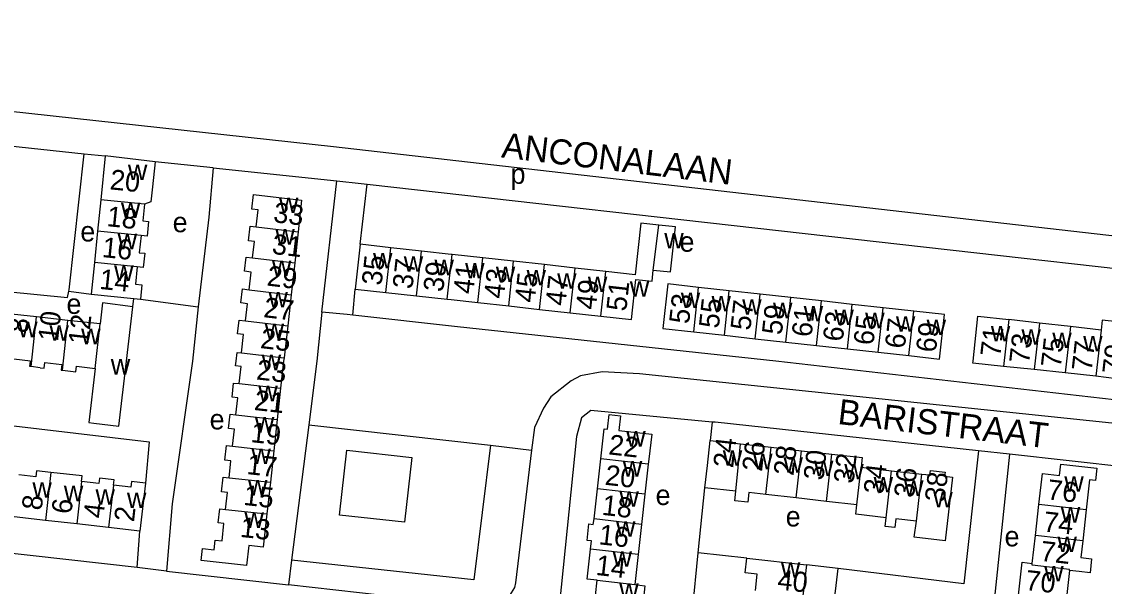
# Model space of a CAD drawing. Extents: x 161936 to 163647, y 386450 to 388633.
# Drawn here: x 162914.6 to 163130, y 388455.2 to 388567.5 of the extents above; entities that cross this region are included whole.
import ezdxf

# ---------------------------------------------------------------- set-up
doc = ezdxf.new("R2010")
doc.units = 0
for name, color, linetype in [('BLT_Basislijn', 7, 'Continuous'), ('BLT_Bebouwing', 7, 'Continuous'), ('BLT_Centroide', 7, 'Continuous'), ('BLT_Huisnummer', 7, 'Continuous'), ('BLT_Huisnummer_ tussenligend', 7, 'Continuous'), ('BLT_Onderverdeling_panden', 7, 'Continuous'), ('BLT_Straatnaam', 7, 'Continuous')]:
    doc.layers.add(name, color=color, linetype=linetype)

msp = doc.modelspace()

# ---------------------------------------------------------------- linework, layer by layer
at = {"layer": 'BLT_Basislijn'}
for p, q in [((162886.42, 388545.61), (162927.04, 388541.2)), ((162927.04, 388541.2), (162931.2, 388540.81)), ((162952.67, 388538.42), (162941.11, 388539.63)), ((162952.67, 388538.42), (162977.28, 388535.83)), ((162974.29, 388509.77), (162977.28, 388535.83)), ((162981.93, 388523.24), (162983.3, 388535.18)), ((162923.95, 388513.91), (162928.4, 388513.31)), ((162980.44, 388509.14), (162980.94, 388514.34)), ((162936.69, 388510.83), (162936.87, 388512.45)), ((162938.19, 388512.31), (162949.71, 388510.78)), ((163051.94, 388487.89), (163051.57, 388484.24)), ((162971.69, 388487.37), (162968.27, 388460.45)), ((162971.69, 388487.37), (163007.87, 388483.28)), ((163007.87, 388483.28), (163016.03, 388482.28)), ((163111.08, 388481.48), (163104.92, 388482.15)), ((163136.44, 388478.66), (163111.08, 388481.48)), ((163049.19, 388461.87), (163050.51, 388474.84)), ((162937.53, 388458.95), (162938.11, 388466.21)), ((162937.53, 388458.95), (162885.05, 388464.93)), ((163046.48, 388435.24), (163049.19, 388461.87)), ((163058.84, 388460.81), (163049.19, 388461.87)), ((162968.27, 388460.45), (162967.64, 388455.5)), ((163077.03, 388458.74), (163070.69, 388459.5)), ((162943.41, 388458.25), (162937.53, 388458.95)), ((162943.41, 388458.25), (162967.64, 388455.5)), ((163073.83, 388432.21), (163077.03, 388458.74))]:
    msp.add_line(p, q, dxfattribs=at)
for points in [[(162740.1, 388560.09), (162740.14, 388561.64), (162741.05, 388564.36), (162744.02, 388566.84), (162746.1, 388567.51), (162756.5, 388566.77), (162976.59, 388542.69), (163162.14, 388521.48)], [(162923.95, 388513.91), (162924, 388514.18), (162927.04, 388541.2)], [(162952.67, 388538.42), (162951.82, 388528.62), (162949.71, 388510.78)], [(162977.28, 388535.83), (162982.13, 388535.31), (162983.3, 388535.18)], [(162983.3, 388535.18), (163167, 388514.52)], [(162892.43, 388511.6), (162892.82, 388515.74), (162923.7, 388512.66), (162923.95, 388513.91)], [(163167, 388514.52), (163167.24, 388514.31), (163167.13, 388512.64), (163165.54, 388500), (163164.42, 388488.57), (163064.59, 388500), (163001.29, 388506.82), (162980.44, 388509.14)], [(163170.54, 388511.18), (163168.71, 388489.46), (163166.38, 388486.03), (163162.87, 388484.6), (163156.83, 388485), (163037.5, 388497.49), (163030.05, 388497.9), (163025.75, 388497.07), (163023.91, 388496.11), (163019.84, 388492.93), (163018.4, 388490.66), (163016.58, 388486.83), (163016.03, 388482.28)], [(162949.71, 388510.78), (162948.58, 388500), (162944.54, 388471.65), (162943.41, 388458.25)], [(162974.29, 388509.77), (162973.29, 388500), (162971.69, 388487.37)], [(162980.44, 388509.14), (162979.33, 388509.27), (162974.29, 388509.77)], [(162889.92, 388489.83), (162939.95, 388483.95), (162939.19, 388475.77)], [(163051.94, 388487.89), (163027.82, 388490.17), (163025.98, 388488.74), (163024.94, 388485.05), (163020.06, 388436.83)], [(163104.92, 388482.15), (163052.56, 388487.84), (163051.94, 388487.89)], [(163007.87, 388483.28), (163004.56, 388456.51), (162968.27, 388460.45)], [(163016.03, 388482.28), (163012.82, 388455.9), (163012.6, 388454.99), (163011.65, 388453.4), (163009.43, 388451.62), (163005.35, 388451.26), (162967.64, 388455.5)], [(163104.92, 388482.15), (163102, 388455.74), (163077.03, 388458.74)], [(163111.08, 388481.48), (163105.76, 388430.8), (163105.47, 388428.78), (163104.45, 388428.79)]]:
    msp.add_lwpolyline(points, dxfattribs=at)
msp.add_lwpolyline([(162979.25, 388482.33), (162992.17, 388480.87), (162990.75, 388467.99), (162977.83, 388469.4)], close=True, dxfattribs=at)
at = {"layer": 'BLT_Bebouwing'}
for p, q in [((162931.2, 388540.81), (162930.31, 388532.07)), ((162941.11, 388539.63), (162931.2, 388540.81)), ((162930.31, 388532.07), (162929.68, 388525.88)), ((162929.68, 388525.88), (162929.04, 388519.62)), ((162969.57, 388525.74), (162968.89, 388519.54)), ((162981.93, 388523.24), (162980.94, 388514.34)), ((162988.03, 388522.56), (162981.93, 388523.24)), ((162994.14, 388521.89), (162988.03, 388522.56)), ((163006.35, 388520.54), (163000.24, 388521.22)), ((163012.45, 388519.87), (163006.35, 388520.54)), ((163018.56, 388519.2), (163012.45, 388519.87)), ((162929.04, 388519.62), (162928.4, 388513.31)), ((162968.89, 388519.54), (162968.2, 388513.22)), ((163024.66, 388518.52), (163018.56, 388519.2)), ((163030.77, 388517.85), (163024.66, 388518.52)), ((162928.4, 388513.31), (162936.87, 388512.45)), ((162980.94, 388514.34), (162987.05, 388513.66)), ((162987.05, 388513.66), (162993.15, 388512.99)), ((163055.36, 388514), (163049.24, 388514.67)), ((163061.47, 388513.32), (163055.36, 388514)), ((163067.59, 388512.65), (163061.47, 388513.32)), ((162936.87, 388512.45), (162938.19, 388512.31)), ((162968.2, 388513.22), (162967.52, 388507.02)), ((162993.15, 388512.99), (162999.26, 388512.32)), ((163005.36, 388511.64), (163011.47, 388510.97)), ((163073.7, 388511.97), (163067.59, 388512.65)), ((163079.81, 388511.3), (163073.7, 388511.97)), ((163085.93, 388510.62), (163079.81, 388511.3)), ((162917.54, 388508.8), (162911.3, 388509.5)), ((163011.47, 388510.97), (163017.57, 388510.3)), ((163017.57, 388510.3), (163023.68, 388509.62)), ((163023.68, 388509.62), (163029.78, 388508.95)), ((163092.04, 388509.95), (163085.93, 388510.62)), ((162923.79, 388508.11), (162917.54, 388508.8)), ((162930.18, 388507.4), (162923.79, 388508.11)), ((163117.06, 388507.56), (163110.93, 388508.26)), ((163123.2, 388506.87), (163117.06, 388507.56)), ((163129.33, 388506.18), (163123.2, 388506.87)), ((163048.27, 388505.82), (163054.38, 388505.14)), ((163054.38, 388505.14), (163060.49, 388504.47)), ((163060.49, 388504.47), (163066.61, 388503.79)), ((163066.61, 388503.79), (163072.72, 388503.12)), ((163072.72, 388503.12), (163078.84, 388502.44)), ((163078.84, 388502.44), (163084.95, 388501.77)), ((163084.95, 388501.77), (163091.06, 388501.1)), ((162966.1, 388494.62), (162965.43, 388488.43)), ((162965.43, 388488.43), (162964.74, 388482.17)), ((163051.57, 388484.24), (163057.61, 388483.55)), ((163057.61, 388483.55), (163063.65, 388482.87)), ((162964.74, 388482.17), (162964.06, 388475.92)), ((163063.65, 388482.87), (163069.7, 388482.19)), ((163069.7, 388482.19), (163075.74, 388481.51)), ((163029.11, 388474.6), (163029.79, 388480.58)), ((163039.24, 388479.51), (163038.56, 388473.53)), ((163081.57, 388478.91), (163087.62, 388478.22)), ((163087.62, 388478.22), (163093.68, 388477.54)), ((162939.19, 388475.77), (162938.11, 388466.21)), ((162964.06, 388475.92), (162963.37, 388469.63)), ((163028.44, 388468.62), (163029.11, 388474.6)), ((163056.67, 388474.14), (163050.51, 388474.84)), ((163038.56, 388473.53), (163037.88, 388467.55)), ((163068.64, 388472.79), (163062.59, 388473.47)), ((163074.68, 388472.11), (163068.64, 388472.79)), ((163080.72, 388471.43), (163074.68, 388472.11)), ((163116.25, 388465.35), (163116.94, 388471.5)), ((163126.36, 388470.44), (163125.67, 388464.29)), ((162919.31, 388468.34), (162913.06, 388469.04)), ((162925.56, 388467.63), (162919.31, 388468.34)), ((162931.88, 388466.92), (162925.56, 388467.63)), ((162938.11, 388466.21), (162931.88, 388466.92)), ((163037.88, 388467.55), (163037.21, 388461.57)), ((163115.63, 388459.78), (163116.25, 388465.35)), ((163037.21, 388461.57), (163036.53, 388455.59)), ((163058.84, 388460.81), (163070.69, 388459.5)), ((163070.69, 388459.5), (163070, 388453.33)), ((163123.03, 388458.36), (163122.36, 388452.38)), ((163028.36, 388450.12), (163029.07, 388456.43))]:
    msp.add_line(p, q, dxfattribs=at)
for points in [[(162941.11, 388539.63), (162940.6, 388534.66), (162940.3, 388531.67), (162939, 388531.19)], [(162961.24, 388526.72), (162961.64, 388530.08), (162960.38, 388530.23), (162960.72, 388533.14), (162970.26, 388532.02), (162969.57, 388525.74)], [(162939, 388531.19), (162938.67, 388527.9), (162939.83, 388527.78), (162939.53, 388524.88), (162938.33, 388525)], [(162960.49, 388520.53), (162960.87, 388523.78), (162959.69, 388523.92), (162960.03, 388526.86), (162961.24, 388526.72)], [(163041.33, 388527.04), (163037.76, 388527.44), (163036.63, 388517.2), (163030.77, 388517.85)], [(163040.23, 388518.11), (163043.64, 388517.74), (163044.63, 388526.68), (163041.33, 388527.05)], [(162938.33, 388525), (162937.98, 388521.57), (162939.05, 388521.46), (162938.76, 388518.64), (162937.57, 388518.76)], [(162959.83, 388514.2), (162960.25, 388517.72), (162958.88, 388517.88), (162959.21, 388520.68), (162960.49, 388520.53)], [(163000.24, 388521.22), (163000, 388521.24), (162994.14, 388521.89)], [(162937.57, 388518.76), (162937.22, 388515.3), (162938.48, 388515.17), (162938.19, 388512.31)], [(163029.78, 388508.95), (163035.88, 388508.28), (163036.76, 388516.24), (163039.98, 388515.88), (163040.23, 388518.11)], [(162959.13, 388508.01), (162959.53, 388511.43), (162958.16, 388511.59), (162958.49, 388514.36), (162959.83, 388514.2)], [(163049.24, 388514.67), (163043.13, 388515.35), (163042.15, 388506.49), (163048.27, 388505.82)], [(162936.69, 388510.83), (162930.69, 388511.63), (162930.18, 388507.4)], [(162999.26, 388512.32), (163000, 388512.23), (163005.36, 388511.64)], [(162929.23, 388498.56), (162927.93, 388487.78), (162928.93, 388487.66), (162933.89, 388487.06), (162935.46, 388500), (162936.69, 388510.83)], [(163091.06, 388501.1), (163097.18, 388500.42), (163098.15, 388509.28), (163092.04, 388509.95)], [(162958.3, 388501.65), (162958.73, 388505.29), (162957.5, 388505.43), (162957.82, 388508.16), (162959.13, 388508.01)], [(162967.52, 388507.02), (162966.96, 388501.83), (162966.79, 388500.65)], [(163109.88, 388498.93), (163103.83, 388499.61), (163103.87, 388500), (163104.79, 388508.95), (163110.93, 388508.26)], [(163135.43, 388505.5), (163135.65, 388507.48), (163129.56, 388508.17), (163129.33, 388506.18)], [(162916.44, 388498.92), (162916.18, 388498.95), (162916.31, 388500), (162913.02, 388500.41)], [(162957.87, 388495.53), (162958.24, 388498.95), (162957.11, 388499.07), (162957.22, 388500), (162957.42, 388501.75), (162958.3, 388501.65)], [(162966.79, 388500.65), (162966.69, 388500), (162966.1, 388494.62)], [(162918.29, 388498.7), (162916.44, 388498.92)], [(162918.29, 388498.7), (162919.06, 388498.61), (162919.2, 388499.73), (162922.56, 388499.32), (162922.43, 388498.21), (162922.68, 388498.18)], [(162922.68, 388498.18), (162925.33, 388497.86), (162925.47, 388499.02), (162929.23, 388498.56)], [(163116.02, 388498.34), (163109.88, 388498.93)], [(163122.16, 388497.67), (163116.02, 388498.34)], [(163128.3, 388497.04), (163122.16, 388497.67)], [(163134.45, 388496.19), (163128.3, 388497.04)], [(162957.2, 388489.34), (162957.57, 388492.7), (162956.43, 388492.83), (162956.74, 388495.65), (162957.87, 388495.53)], [(162956.52, 388483.07), (162956.9, 388486.46), (162955.74, 388486.58), (162956.06, 388489.47), (162957.2, 388489.34)], [(163029.79, 388480.58), (163030.47, 388486.56), (163031.1, 388486.49), (163031.44, 388489.42), (163033.72, 388489.16), (163033.38, 388486.23), (163039.91, 388485.49), (163039.35, 388480.52), (163039.24, 388479.51)], [(162955.83, 388476.83), (162956.19, 388480.2), (162955.01, 388480.32), (162955.33, 388483.2), (162956.52, 388483.07)], [(163050.51, 388474.84), (163051.01, 388479.27), (163051.57, 388484.24)], [(163075.74, 388481.51), (163081.79, 388480.82), (163081.57, 388478.91)], [(163116.94, 388471.5), (163117.63, 388477.65), (163121.05, 388477.27), (163121.3, 388479.53), (163128.5, 388478.72), (163128.22, 388476.25), (163127.02, 388476.39), (163126.49, 388471.62), (163126.36, 388470.44)], [(162920.38, 388477.85), (162917.51, 388478.18), (162917.38, 388477.02), (162914, 388477.4)], [(162926.51, 388476.04), (162926.64, 388477.17), (162920.38, 388477.85)], [(162932.83, 388475.34), (162932.96, 388476.43), (162930.09, 388476.76), (162929.96, 388475.65), (162926.51, 388476.04)], [(162955.14, 388470.53), (162955.51, 388473.9), (162954.33, 388474.03), (162954.65, 388476.96), (162955.83, 388476.83)], [(163093.68, 388477.54), (163095.27, 388477.38), (163095.37, 388478.24), (163098.27, 388477.91), (163098.18, 388477.11), (163099.74, 388476.93), (163098.31, 388464.3), (163092.16, 388464.99), (163092.62, 388468.18)], [(162939.19, 388475.77), (162936.42, 388476.08), (162936.29, 388474.95), (162932.83, 388475.34)], [(163062.59, 388473.47), (163059.22, 388473.86), (163059.01, 388471.97), (163056.46, 388472.25), (163056.67, 388474.14)], [(162963.37, 388469.63), (162962.65, 388463.02), (162959.77, 388463.34), (162959.34, 388459.35), (162950.27, 388460.33), (162950.54, 388462.76), (162952.88, 388462.51), (162953.09, 388464.38), (162954.45, 388464.24), (162954.83, 388467.73), (162953.7, 388467.85), (162954.01, 388470.66), (162955.14, 388470.53)], [(163086.57, 388468.86), (163080.51, 388469.55), (163080.72, 388471.43)], [(163027.76, 388462.64), (163027.91, 388464.26), (163027.07, 388464.35), (163027.44, 388467.63), (163028.29, 388467.53), (163028.44, 388468.62)], [(163092.62, 388468.18), (163088.47, 388468.65), (163088.27, 388466.91), (163086.36, 388467.13), (163086.57, 388468.86)], [(163125.67, 388464.29), (163125.29, 388460.95), (163127.43, 388460.71), (163127.12, 388457.9), (163124.98, 388458.15), (163123.03, 388458.36)], [(163029.07, 388456.43), (163027.08, 388456.66), (163027.76, 388462.64)], [(163060.54, 388454.37), (163060.91, 388457.66), (163058.52, 388457.93), (163058.84, 388460.81)], [(163112.9, 388453.44), (163113.64, 388460), (163115.63, 388459.78)], [(163036.53, 388455.59), (163038.58, 388455.35), (163037.86, 388449.04)]]:
    msp.add_lwpolyline(points, dxfattribs=at)
at = {"layer": 'BLT_Onderverdeling_panden'}
for p, q in [((162939, 388531.19), (162930.31, 388532.07)), ((162961.24, 388526.72), (162969.57, 388525.74)), ((163040.23, 388518.11), (163041.33, 388527.05)), ((162938.33, 388525), (162929.68, 388525.88)), ((162987.05, 388513.66), (162988.03, 388522.56)), ((162960.49, 388520.53), (162968.89, 388519.54)), ((162993.15, 388512.99), (162994.14, 388521.89)), ((162999.26, 388512.32), (163000.24, 388521.22)), ((163005.36, 388511.64), (163006.35, 388520.54)), ((163011.47, 388510.97), (163012.45, 388519.87)), ((162937.57, 388518.76), (162929.04, 388519.62)), ((163017.57, 388510.3), (163018.56, 388519.2)), ((163023.68, 388509.62), (163024.66, 388518.52)), ((163029.78, 388508.95), (163030.77, 388517.85)), ((162959.83, 388514.2), (162968.2, 388513.22)), ((163048.27, 388505.82), (163049.24, 388514.67)), ((163054.38, 388505.14), (163055.36, 388514)), ((163060.49, 388504.47), (163061.47, 388513.32)), ((163066.61, 388503.79), (163067.59, 388512.65)), ((163072.72, 388503.12), (163073.7, 388511.97)), ((163078.84, 388502.44), (163079.81, 388511.3)), ((163084.95, 388501.77), (163085.93, 388510.62)), ((163091.06, 388501.1), (163092.04, 388509.95)), ((162916.44, 388498.92), (162917.54, 388508.8)), ((162922.68, 388498.18), (162923.79, 388508.11)), ((162929.23, 388498.56), (162930.18, 388507.4)), ((162959.13, 388508.01), (162967.52, 388507.02)), ((163110.93, 388508.26), (163109.88, 388498.93)), ((163117.06, 388507.56), (163116.02, 388498.34)), ((163123.2, 388506.87), (163122.16, 388497.67)), ((163129.33, 388506.18), (163128.3, 388497.04)), ((162958.3, 388501.65), (162966.79, 388500.65)), ((162957.87, 388495.53), (162966.1, 388494.62)), ((162957.2, 388489.34), (162965.43, 388488.43)), ((163056.67, 388474.14), (163057.61, 388483.55)), ((162956.52, 388483.07), (162964.74, 388482.17)), ((163062.59, 388473.47), (163063.65, 388482.87)), ((163068.64, 388472.79), (163069.7, 388482.19)), ((163074.68, 388472.11), (163075.74, 388481.51)), ((163039.24, 388479.51), (163029.79, 388480.58)), ((163080.72, 388471.43), (163081.57, 388478.91)), ((162920.38, 388477.85), (162919.31, 388468.34)), ((162955.83, 388476.83), (162964.06, 388475.92)), ((163086.57, 388468.86), (163087.62, 388478.22)), ((163092.62, 388468.18), (163093.68, 388477.54)), ((162926.51, 388476.04), (162925.56, 388467.63)), ((162932.83, 388475.34), (162931.88, 388466.92)), ((163038.56, 388473.53), (163029.11, 388474.6)), ((162955.14, 388470.53), (162963.37, 388469.63)), ((163126.36, 388470.44), (163116.94, 388471.5)), ((163037.88, 388467.55), (163028.44, 388468.62)), ((163125.67, 388464.29), (163116.25, 388465.35)), ((163037.21, 388461.57), (163027.76, 388462.64)), ((163029.07, 388456.43), (163036.53, 388455.59))]:
    msp.add_line(p, q, dxfattribs=at)
msp.add_lwpolyline([(163123.03, 388458.36), (163123.05, 388458.59), (163115.59, 388459.42), (163115.63, 388459.78)], dxfattribs=at)

# ---------------------------------------------------------------- texts
at = {"layer": 'BLT_Centroide'}
for s, p in [('w', (162935.72, 388536)), ('p', (163011.84, 388535.26)), ('w', (162934.33, 388528.47)), ('w', (162965.77, 388529.44)), ('e', (162944.62, 388525.64)), ('e', (162926.25, 388523.8)), ('w', (162965.05, 388523.19)), ('w', (162933.68, 388522.25)), ('w', (163042.42, 388522.41)), ('e', (163045.45, 388521.76)), ('w', (162964.38, 388516.94)), ('w', (162984.48, 388518.45)), ('w', (162990.59, 388517.78)), ('w', (162996.7, 388517.09)), ('w', (162932.98, 388515.97)), ('w', (163002.8, 388516.44)), ('w', (163008.91, 388515.75)), ('w', (163015.02, 388515.09)), ('w', (163021.11, 388514.41)), ('w', (163027.22, 388513.73)), ('w', (163035.56, 388512.81)), ('w', (162963.68, 388510.69)), ('w', (163045.7, 388510.58)), ('e', (162923.5, 388509.4)), ('w', (163051.81, 388509.91)), ('w', (163057.92, 388509.23)), ('w', (163064.05, 388508.55)), ('w', (163070.16, 388507.89)), ('w', (163076.27, 388507.2)), ('w', (163082.38, 388506.55)), ('w', (162913.88, 388504.77)), ('w', (162920.11, 388504.08)), ('w', (162962.93, 388504.41)), ('w', (163088.5, 388505.86)), ('w', (163094.61, 388505.19)), ('w', (163107.38, 388503.94)), ('w', (162926.42, 388503.36)), ('w', (163113.47, 388503.28)), ('w', (163119.61, 388502.61)), ('w', (163125.75, 388501.95)), ('w', (162932.31, 388497.33)), ('w', (162962.33, 388498.19)), ('w', (162961.66, 388492.03)), ('e', (162951.97, 388486.43)), ('w', (162960.98, 388485.81)), ('w', (163034.85, 388483.03)), ('w', (162960.29, 388479.56)), ('w', (163054.06, 388479.2)), ('w', (163060.09, 388478.52)), ('w', (163034.17, 388477.06)), ('w', (163066.14, 388477.83)), ('w', (163072.19, 388477.14)), ('w', (163078.23, 388476.47)), ('w', (163084.06, 388473.89)), ('w', (163122, 388474.03)), ('w', (162916.72, 388472.86)), ('w', (162922.97, 388472.16)), ('w', (162929.27, 388471.47)), ('w', (162959.61, 388473.28)), ('w', (163090.12, 388473.2)), ('w', (162935.53, 388470.77)), ('w', (163033.5, 388471.06)), ('e', (163040.69, 388471.39)), ('w', (163095.94, 388470.92)), ('e', (163066.57, 388467.13)), ('w', (163121.3, 388467.91)), ('w', (162958.9, 388466.84)), ('w', (163032.82, 388465.09)), ('e', (163110.11, 388463.17)), ('w', (163120.64, 388462.03)), ('w', (163032.14, 388459.12)), ('w', (163065.62, 388456.94)), ('w', (163117.99, 388456.19)), ('w', (163033.47, 388452.75))]:
    msp.add_text(s, height=4, dxfattribs=at).set_placement(p)
at = {"layer": 'BLT_Huisnummer'}
for s, rotation, p in [('20', 354.1942, (162932.01, 388534.18)), ('33', 353.3045, (162964.53, 388527.65)), ('35', 83.7107, (162986.17, 388514.93)), ('14', 354.1942, (162929.93, 388514.38)), ('29', 353.3068, (162963.24, 388515.05)), ('39', 83.71, (162998.43, 388513.66)), ('43', 83.7036, (163010.48, 388512.3)), ('47', 83.7093, (163022.74, 388510.89)), ('51', 83.7043, (163034.84, 388509.81)), ('53', 83.7109, (163047.33, 388507.29)), ('57', 83.7102, (163059.54, 388506)), ('12', 83.6513, (162927.82, 388503.17)), ('61', 83.7038, (163071.71, 388504.68)), ('65', 83.7031, (163084.01, 388503.06)), ('69', 83.7109, (163096.44, 388501.61)), ('25', 353.3036, (162961.93, 388502.62)), ('71', 83.5822, (163109.24, 388500.75)), ('75', 83.5784, (163121.29, 388498.59)), ('79', 83.5805, (163133.5, 388497.26)), ('21', 353.7278, (162960.71, 388490.3)), ('22', 353.5433, (163031.22, 388481.48)), ('24', 83.5588, (163056.1, 388478.65)), ('17', 353.7278, (162959.24, 388477.56)), ('28', 83.5574, (163068.11, 388477.11)), ('32', 83.5581, (163080.06, 388475.55)), ('38', 83.557, (163098.19, 388471.84)), ('76', 353.5944, (163118.46, 388472.54)), ('6', 83.5506, (162924.47, 388469.49)), ('2', 83.5512, (162936.92, 388467.92)), ('13', 353.8057, (162957.92, 388465.07)), ('16', 353.544, (163029.27, 388463.6)), ('72', 353.5986, (163117.09, 388460.31)), ('40', 353.6917, (163064.81, 388454.63))]:
    msp.add_text(s, height=4, rotation=rotation, dxfattribs=at).set_placement(p)
at = {"layer": 'BLT_Huisnummer_ tussenligend'}
for s, rotation, p in [('18', 354.1942, (162931.39, 388526.86)), ('16', 354.1942, (162930.47, 388520.71)), ('31', 353.3068, (162964.24, 388521.36)), ('37', 83.7107, (162992.31, 388514.24)), ('41', 83.71, (163004.39, 388513.22)), ('45', 83.7036, (163016.62, 388511.52)), ('49', 83.7093, (163028.77, 388510.12)), ('27', 353.3036, (162962.58, 388508.76)), ('55', 83.7109, (163053.25, 388506.4)), ('10', 83.6448, (162921.8, 388503.82)), ('59', 83.7102, (163065.79, 388505.11)), ('63', 83.7038, (163077.92, 388503.78)), ('8', 83.6448, (162915.8, 388505.44)), ('67', 83.7031, (163090.26, 388502.38)), ('73', 83.5822, (163114.99, 388499.41)), ('77', 83.5784, (163127.43, 388497.9)), ('23', 353.7278, (162961.15, 388496.38)), ('19', 353.7278, (162960.03, 388483.92)), ('26', 83.5588, (163061.85, 388477.94)), ('30', 83.5574, (163074.06, 388476.2)), ('20', 353.544, (163030.49, 388475.44)), ('34', 83.5581, (163086.01, 388473.42)), ('36', 83.5581, (163092.06, 388472.71)), ('15', 353.8057, (162958.59, 388471.43)), ('8', 83.5506, (162918.55, 388470.22)), ('18', 353.544, (163029.88, 388469.46)), ('4', 83.5512, (162930.82, 388468.62)), ('74', 353.5986, (163117.68, 388466.17)), ('14', 353.5341, (163028.66, 388457.51)), ('70', 353.5966, (163114.11, 388454.52))]:
    msp.add_text(s, height=4, rotation=rotation, dxfattribs=at).set_placement(p)
at = {"layer": 'BLT_Straatnaam'}
for s, rotation, p in [('ANCONALAAN', 353.1859, (163009.89, 388540.53)), ('BARISTRAAT', 353.357, (163076.78, 388487.53))]:
    msp.add_text(s, height=5, rotation=rotation, dxfattribs=at).set_placement(p)

doc.saveas('drawing.dxf')
